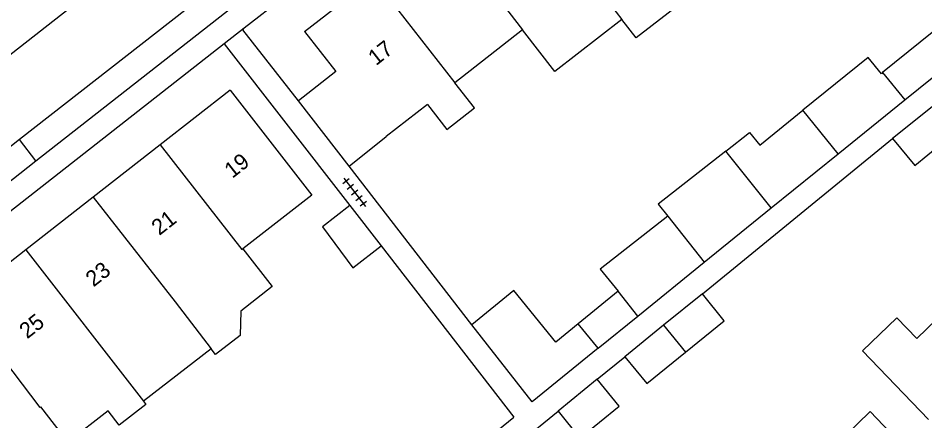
# Model space of a CAD drawing. Extents: x 136000 to 141014, y 402000 to 403500.
# Drawn here: x 137392.9 to 137450.2, y 402165.7 to 402191.1 of the extents above; entities that cross this region are included whole.
import ezdxf

# ---------------------------------------------------------------- set-up
doc = ezdxf.new("R2010")
doc.units = 0
for name, color, linetype in [('gg-afsc-erfafscheiding', 7, 'Continuous'), ('gg-afsc-muur', 7, 'Continuous'), ('gg-anno-huisnummerreeks BGT', 7, 'Continuous'), ('gg-bbg-bijgebouw', 7, 'Continuous'), ('gg-bbg-gedigitaliseerde bebouwing', 7, 'Continuous'), ('gg-bbg-gedigitaliseerde bijgebouw', 7, 'Continuous'), ('gg-bbg-hoofdgebouw', 7, 'Continuous'), ('gg-bbg-luifel en loopbrug', 7, 'Continuous'), ('gg-bbg-tussenscheiding', 7, 'Continuous'), ('gg-knt-verharding', 7, 'Continuous'), ('gg-knt-verharding nz', 7, 'Continuous'), ('gt-grn-weggrens', 7, 'Continuous'), ('gt-symb-tegel verharding', 7, 'Continuous')]:
    doc.layers.add(name, color=color, linetype=linetype)

# ---------------------------------------------------------------- blocks, each defined once
blk = doc.blocks.new('gt0-TEG1')
at = {"layer": 'gt-symb-tegel verharding'}
for p, q in [((-1.125, 0), (1.125, 0)), ((-0.9, -0.25), (-0.9, 0.25)), ((-0.45, -0.25), (-0.45, 0.25)), ((0, -0.25), (0, 0.25)), ((0.45, -0.25), (0.45, 0.25)), ((0.9, -0.25), (0.9, 0.25))]:
    blk.add_line(p, q, dxfattribs=at)

msp = doc.modelspace()

# ---------------------------------------------------------------- linework, layer by layer
at = {"layer": 'gg-afsc-erfafscheiding'}
for p, q in [((137405.889, 402189.494), (137413.828, 402179.288)), ((137436.1, 402173.72), (137448.12, 402183.53)), ((137429.46, 402168.33), (137431.21, 402169.75)), ((137418.75, 402161.55), (137424.193, 402165.942)), ((137423.52, 402163.5), (137426.98, 402166.31))]:
    msp.add_line(p, q, dxfattribs=at)
at = {"layer": 'gg-afsc-muur'}
for p, q in [((137421.538, 402171.76), (137413.78, 402181.777)), ((137415.809, 402176.744), (137424.193, 402165.942))]:
    msp.add_line(p, q, dxfattribs=at)
at = {"layer": 'gg-bbg-bijgebouw'}
msp.add_line((137413.828, 402179.288), (137415.809, 402176.744), dxfattribs=at)
at = {"layer": 'gg-bbg-gedigitaliseerde bebouwing'}
for p, q in [((137424.747, 402190.374), (137420.465, 402187.027)), ((137418.729, 402185.675), (137416.131, 402183.652)), ((137413.78, 402181.777), (137416.131, 402183.652)), ((137411.418, 402179.939), (137407.06, 402176.56)), ((137405.072, 402170.253), (137400.788, 402166.937))]:
    msp.add_line(p, q, dxfattribs=at)
for points in [[(137435.08, 402194.7), (137436.234, 402193.216), (137431.927, 402189.867), (137431.014, 402191.041)], [(137431.014, 402191.041), (137426.785, 402187.753), (137424.747, 402190.374)], [(137418.729, 402185.675), (137419.962, 402184.097), (137421.696, 402185.451), (137420.465, 402187.027)], [(137407.06, 402176.56), (137408.91, 402174.18), (137406.93, 402172.63)], [(137453.517, 402174.625), (137449.65, 402170.9), (137448.39, 402172.2), (137446.23, 402170.12), (137450.4, 402165.79)], [(137406.93, 402172.63), (137406.891, 402171.086), (137405.349, 402169.893), (137405.072, 402170.253)], [(137400.788, 402166.937), (137400.945, 402166.734), (137399.262, 402165.43), (137398.56, 402166.336), (137396.013, 402164.363)], [(137452.59, 402160.13), (137446.71, 402166.28), (137442.757, 402162.469)]]:
    msp.add_lwpolyline(points, dxfattribs=at)
at = {"layer": 'gg-bbg-gedigitaliseerde bijgebouw'}
for p, q in [((137451.643, 402191.046), (137447.492, 402187.677)), ((137448.89, 402185.96), (137453.046, 402189.322)), ((137444.679, 402182.552), (137448.89, 402185.96)), ((137450.62, 402185.53), (137448.12, 402183.53)), ((137440.456, 402179.135), (137444.679, 402182.552)), ((137436.22, 402175.71), (137440.456, 402179.135)), ((137432.02, 402172.31), (137436.22, 402175.71)), ((137430.786, 402173.884), (137428.261, 402171.828)), ((137436.1, 402173.72), (137433.655, 402171.735)), ((137429.523, 402170.279), (137432.02, 402172.31)), ((137429.523, 402170.279), (137428.261, 402171.828)), ((137433.655, 402171.735), (137431.21, 402169.75)), ((137429.46, 402168.33), (137426.98, 402166.31))]:
    msp.add_line(p, q, dxfattribs=at)
for points in [[(137447.492, 402187.677), (137447.41, 402187.61), (137446.58, 402188.63), (137442.46, 402185.3)], [(137448.12, 402183.53), (137449.52, 402181.81), (137452, 402183.83), (137450.62, 402185.53)], [(137437.594, 402182.713), (137439.07, 402183.909), (137439.73, 402183.094), (137442.46, 402185.3)], [(137437.594, 402182.713), (137433.317, 402179.371), (137433.912, 402178.609)], [(137413.828, 402179.288), (137412.102, 402177.944), (137414.019, 402175.35), (137415.809, 402176.744)], [(137433.912, 402178.609), (137429.642, 402175.275), (137430.786, 402173.884)], [(137435.037, 402170.033), (137437.48, 402172.02), (137436.1, 402173.72)], [(137431.21, 402169.75), (137432.6, 402168.05), (137435.037, 402170.033)], [(137426.98, 402166.31), (137428.37, 402164.61), (137430.84, 402166.63), (137429.46, 402168.33)]]:
    msp.add_lwpolyline(points, dxfattribs=at)
at = {"layer": 'gg-bbg-hoofdgebouw'}
for p, q in [((137410.97, 402190.27), (137415.296, 402193.648)), ((137410.97, 402190.27), (137412.935, 402187.75)), ((137412.935, 402187.75), (137410.575, 402185.905)), ((137406.26, 402186.57), (137401.847, 402183.121)), ((137406.26, 402186.57), (137411.418, 402179.939)), ((137413.78, 402181.777), (137410.575, 402185.905)), ((137401.847, 402183.121), (137397.611, 402179.81)), ((137397.611, 402179.81), (137393.36, 402176.488)), ((137393.36, 402176.488), (137389.23, 402173.26))]:
    msp.add_line(p, q, dxfattribs=at)
at = {"layer": 'gg-bbg-luifel en loopbrug'}
for points in [[(137428.261, 402171.828), (137426.843, 402170.673), (137424.197, 402173.924), (137421.538, 402171.76)], [(137429.523, 402170.279), (137425.357, 402166.89), (137421.538, 402171.76)]]:
    msp.add_lwpolyline(points, dxfattribs=at)
at = {"layer": 'gg-bbg-tussenscheiding'}
for p, q in [((137423.807, 402200.293), (137431.014, 402191.041)), ((137419.605, 402197.012), (137424.747, 402190.374)), ((137415.296, 402193.648), (137420.465, 402187.027)), ((137447.492, 402187.677), (137448.89, 402185.96)), ((137444.679, 402182.552), (137442.46, 402185.3)), ((137440.456, 402179.135), (137437.594, 402182.713)), ((137433.912, 402178.609), (137436.22, 402175.71)), ((137393.36, 402176.488), (137400.788, 402166.937)), ((137432.02, 402172.31), (137430.786, 402173.884)), ((137433.655, 402171.735), (137435.037, 402170.033))]:
    msp.add_line(p, q, dxfattribs=at)
for points in [[(137401.847, 402183.121), (137407, 402176.51), (137407.06, 402176.56)], [(137397.611, 402179.81), (137402.79, 402173.22), (137405.072, 402170.253)], [(137389.23, 402173.26), (137389.172, 402173.214), (137394.23, 402166.54), (137394.28, 402166.58), (137396.013, 402164.363)]]:
    msp.add_lwpolyline(points, dxfattribs=at)
at = {"layer": 'gg-knt-verharding'}
for p, q in [((137445.9, 402220.77), (137407.146, 402190.476)), ((137405.889, 402189.494), (137387.68, 402175.26)), ((137393.995, 402182.107), (137392.947, 402183.448)), ((137390.24, 402179.17), (137393.995, 402182.107))]:
    msp.add_line(p, q, dxfattribs=at)
for points in [[(137393.995, 402182.107), (137446.413, 402223.117), (137445.381, 402224.402)], [(137410.575, 402185.905), (137407.058, 402190.384), (137407.146, 402190.476)], [(137392.947, 402183.448), (137390.62, 402181.63), (137390.24, 402179.17)]]:
    msp.add_lwpolyline(points, dxfattribs=at)
at = {"layer": 'gg-knt-verharding nz'}
for p, q in [((137445.078, 402230.054), (137391.46, 402188.09)), ((137445.381, 402224.402), (137392.947, 402183.448))]:
    msp.add_line(p, q, dxfattribs=at)
at = {"layer": 'gt-grn-weggrens'}
msp.add_line((137407.146, 402190.476), (137405.889, 402189.494), dxfattribs=at)

# ---------------------------------------------------------------- block references
at = {"layer": 'gt-symb-tegel verharding', "rotation": -52.476828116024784}
msp.add_blockref('gt0-TEG1', (137414.134, 402180.127), dxfattribs=at)

# ---------------------------------------------------------------- texts
at = {"layer": 'gg-anno-huisnummerreeks BGT'}
for s, p in [('17', (137415.48, 402188.082)), ('19', (137406.399, 402180.968)), ('21', (137401.79, 402177.365)), ('23', (137397.63, 402174.114)), ('25', (137393.44, 402170.839))]:
    msp.add_text(s, height=1, rotation=38, dxfattribs=at).set_placement(p)

doc.saveas('drawing.dxf')
